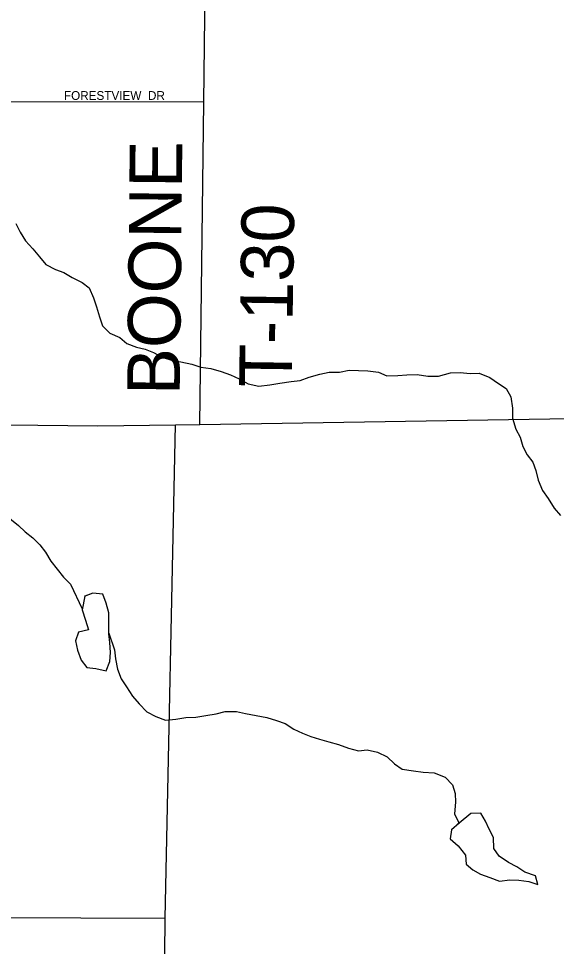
# Model space of a CAD drawing. Extents: x 1857828 to 2277390, y 930619 to 1324581.
# Drawn here: x 2133339 to 2136409, y 1204310 to 1209603 of the extents above; entities that cross this region are included whole.
import ezdxf

# ---------------------------------------------------------------- set-up
doc = ezdxf.new("R2010")
doc.units = 0
for name, color, linetype in [('GM_X_Minor_Lake', 7, 'Continuous'), ('GM_X_Minor_River', 7, 'Continuous'), ('GM_X_State_Route', 7, 'Continuous'), ('GM_X_Township_Road', 7, 'Continuous'), ('GM_X_Township_Road_Text', 7, 'Continuous'), ('GM_X_Township_Subdivision', 7, 'Continuous'), ('GM_X_Township_Subdivision_Text', 7, 'Continuous')]:
    doc.layers.add(name, color=color, linetype=linetype)

msp = doc.modelspace()

# ---------------------------------------------------------------- linework, layer by layer
at = {"layer": 'GM_X_Minor_Lake'}
for points in [[(2133716.4, 1206307.9), (2133701.2, 1206230.1), (2133720, 1206172.2), (2133738.7, 1206116.2), (2133680.8, 1206103.5), (2133663.3, 1206053.1), (2133676, 1206001.1), (2133696.8, 1205943.2), (2133729.4, 1205901.5), (2133779.6, 1205896.2), (2133837.9, 1205882.9), (2133859.3, 1205935.3), (2133862.6, 1205987.5), (2133859.9, 1206043.6)], [(2133716.4, 1206308), (2133701.2, 1206230.1), (2133720, 1206172.2), (2133738.7, 1206116.2), (2133680.8, 1206103.5), (2133663.3, 1206053.1), (2133676, 1206001.1), (2133696.8, 1205943.2), (2133729.4, 1205901.5), (2133779.6, 1205896.2), (2133837.9, 1205882.9), (2133859.3, 1205935.3), (2133862.6, 1205987.5), (2133859.9, 1206043.6)], [(2133859.9, 1206043.6), (2133853.3, 1206093.7), (2133854.5, 1206153.8), (2133853.8, 1206214), (2133839.1, 1206267.9), (2133820.4, 1206319.9), (2133762.2, 1206325.1), (2133712.3, 1206306.4)], [(2133859.9, 1206043.6), (2133853.3, 1206093.7), (2133854.5, 1206153.8), (2133853.8, 1206214), (2133839.1, 1206267.9), (2133820.4, 1206319.9), (2133762.2, 1206325.1), (2133716.4, 1206307.9)], [(2136084, 1204682.3), (2136142.1, 1204689.1), (2136194.2, 1204687.8), (2136250.4, 1204680.5), (2136302.8, 1204663.1), (2136288.1, 1204713), (2136227.7, 1204734.3), (2136183.2, 1204763.8), (2136134.8, 1204789.3), (2136082.2, 1204824.7), (2136051.6, 1204868.4), (2136048.9, 1204930.6), (2136024.2, 1204978.4), (2136003.6, 1205024.2), (2135977, 1205070), (2135920.8, 1205069.3), (2135852.7, 1205013.7)], [(2135852.2, 1205014.8), (2135809.7, 1204975.6), (2135802.4, 1204923.4), (2135847, 1204883.8), (2135889.7, 1204830.3), (2135892.4, 1204780.1), (2135930.9, 1204746.6), (2135975.3, 1204723.1), (2136027.6, 1204703.7), (2136084, 1204682.3)], [(2135852.7, 1205013.7), (2135809.7, 1204975.6), (2135802.4, 1204923.4), (2135847, 1204883.8), (2135889.7, 1204830.3), (2135892.4, 1204780.1), (2135930.9, 1204746.6), (2135975.3, 1204723.1), (2136027.6, 1204703.7), (2136084, 1204682.3)]]:
    msp.add_lwpolyline(points, dxfattribs=at)
at = {"layer": 'GM_X_Minor_River'}
for points in [[(2133323.1, 1208433.3), (2133347.7, 1208385.5), (2133378.4, 1208335.8), (2133421.1, 1208290.2), (2133457.7, 1208244.5), (2133494.4, 1208200.9), (2133548.8, 1208171.5), (2133597.2, 1208154.1), (2133645.6, 1208126.6), (2133702.1, 1208097.3), (2133742.6, 1208067.7), (2133767.4, 1208009.9), (2133784, 1207957.9), (2133800.8, 1207902), (2133817.5, 1207850.1), (2133860.1, 1207808.5), (2133916.5, 1207783.1), (2133957, 1207749.6), (2134011.4, 1207728.2), (2134061.7, 1207716.8), (2134108, 1207697.4), (2134158.5, 1207671.9), (2134210.8, 1207654.6), (2134265.1, 1207645.2), (2134327.4, 1207632), (2134379.7, 1207614.6), (2134435.9, 1207607.3), (2134494.3, 1207590), (2134548.6, 1207570.7), (2134597, 1207547.2), (2134649.5, 1207519.8), (2134709.8, 1207506.5), (2134771.9, 1207513.4), (2134829.9, 1207524.1), (2134893.9, 1207533), (2134946, 1207537.7), (2134997.9, 1207558.4)], [(2134997.9, 1207558.4), (2135057.8, 1207575.2), (2135111.8, 1207585.9), (2135169.9, 1207586.7), (2135225.9, 1207597.4), (2135278.1, 1207596.1), (2135332.2, 1207592.8), (2135392.5, 1207585.5), (2135440.8, 1207566.1), (2135502.9, 1207566.9), (2135555, 1207571.6), (2135613.1, 1207572.3), (2135675.4, 1207563.1), (2135735.5, 1207563.8), (2135803.5, 1207582.8), (2135859.6, 1207583.5), (2135915.8, 1207578.2), (2135967.9, 1207580.9), (2136028.3, 1207555.6), (2136076.9, 1207522.1), (2136121.3, 1207492.6), (2136148, 1207444.8), (2136156.8, 1207380.7), (2136157.5, 1207324.6), (2136176.3, 1207260.7), (2136201, 1207214.8), (2136217.6, 1207162.9), (2136242.3, 1207115.1), (2136272.9, 1207073.4), (2136291.5, 1207025.5), (2136304.2, 1206969.5), (2136329, 1206911.6), (2136361.6, 1206865.9), (2136396.4, 1206810.2), (2136431, 1206768.6)], [(2132883.2, 1207049.9), (2132919.8, 1207008.2), (2132974.2, 1206984.8), (2133032.7, 1206955.5), (2133081.1, 1206934.1), (2133127.6, 1206896.6), (2133174.2, 1206861.1), (2133216.7, 1206825.5), (2133257.3, 1206787.9), (2133297.9, 1206744.3), (2133338.4, 1206710.8), (2133377, 1206675.2), (2133419.5, 1206641.6), (2133460.1, 1206602), (2133492.7, 1206558.3), (2133523.4, 1206508.6), (2133560, 1206462.9), (2133594.7, 1206417.2), (2133635.3, 1206377.6), (2133702.3, 1206235.6)], [(2133853.4, 1206097.6), (2133886.5, 1206001.8), (2133891.2, 1205949.8), (2133903.9, 1205891.8), (2133924.6, 1205835.9), (2133955.3, 1205790.1), (2133990, 1205738.4), (2134026.6, 1205694.8), (2134071.3, 1205649.2), (2134121.8, 1205621.8), (2134178.2, 1205600.4), (2134236.2, 1205607.2), (2134294.2, 1205616), (2134350.3, 1205618.7), (2134408.4, 1205627.5), (2134466.4, 1205636.2), (2134518.3, 1205651), (2134582.5, 1205649.8), (2134634.8, 1205638.4), (2134695, 1205627.1), (2134755.3, 1205615.9), (2134811.7, 1205598.6), (2134860, 1205581.1), (2134910.5, 1205549.7), (2134958.9, 1205526.3), (2135007.3, 1205506.8), (2135055.6, 1205493.4), (2135109.9, 1205478.1), (2135164.2, 1205462.7), (2135222.6, 1205441.4), (2135278.9, 1205426.1), (2135329, 1205430.7), (2135387.3, 1205417.4), (2135441.7, 1205392.1), (2135484.3, 1205352.5), (2135528.8, 1205321), (2135593.1, 1205311.8), (2135647.3, 1205304.5), (2135711.5, 1205301.3), (2135773.9, 1205276), (2135814.6, 1205232.4), (2135831.2, 1205182.5), (2135831.8, 1205132.3), (2135826.7, 1205066.1), (2135853.4, 1205012.3)]]:
    msp.add_lwpolyline(points, dxfattribs=at)
at = {"layer": 'GM_X_State_Route'}
msp.add_lwpolyline([(2129745.5, 1207289.8), (2132073.7, 1207298.8), (2133790.7, 1207280.5), (2134234.2, 1207286.5), (2134374, 1207288.2), (2136604, 1207323), (2137922.6, 1207332.5), (2138749, 1207323.6), (2139563.1, 1207294.1)], dxfattribs=at)
at = {"layer": 'GM_X_Township_Road'}
for points in [[(2134374, 1207288.2), (2134395.7, 1209126.8), (2134458.2, 1214481)], [(2134125, 1198845), (2134174.6, 1204471.2), (2134234.2, 1207286.5)], [(2129838.3, 1204488.5), (2134174.6, 1204471.2)]]:
    msp.add_lwpolyline(points, dxfattribs=at)
at = {"layer": 'GM_X_Township_Subdivision'}
msp.add_lwpolyline([(2134395.7, 1209126.8), (2132273.7, 1209129.1)], dxfattribs=at)

# ---------------------------------------------------------------- texts
at = {"layer": 'GM_X_Township_Road_Text'}
for s, rotation, p in [('BOONE', 89.4014, (2134258.5, 1207454.8)), ('T-130', 89.1579, (2134897.2, 1207498.7))]:
    msp.add_text(s, height=300, rotation=rotation, dxfattribs=at).set_placement(p)
at = {"layer": 'GM_X_Township_Subdivision_Text'}
for s, p in [('FORESTVIEW', (2133597.8, 1209139.4)), ('DR', (2134077.4, 1209139.4))]:
    msp.add_text(s, height=50, rotation=0, dxfattribs=at).set_placement(p)

doc.saveas('drawing.dxf')
